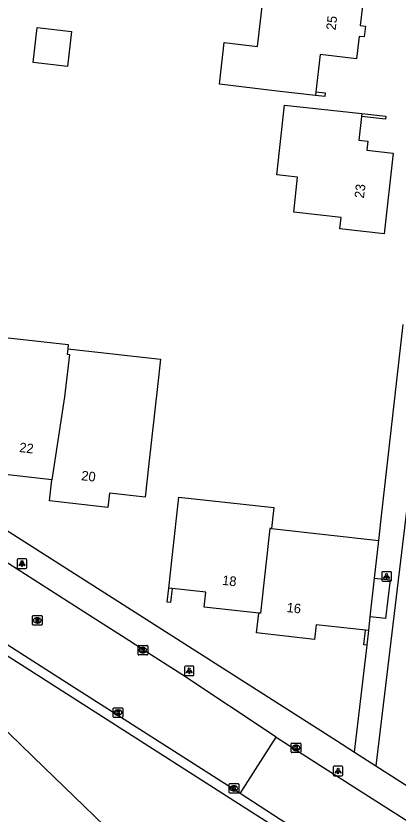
# Model space of a CAD drawing. Extents: x 162398 to 163643, y 386453 to 387397.
# Drawn here: x 162894.1 to 162934, y 386784.8 to 386868.4 of the extents above; entities that cross this region are included whole.
import ezdxf

# ---------------------------------------------------------------- set-up
doc = ezdxf.new("R2010")
doc.units = 0
for name, color, linetype in [('IMGEO_Groenvoorziening', 7, 'Continuous'), ('IMGEO_Kolk', 7, 'Continuous'), ('IMGEO_Lichtpunt', 7, 'Continuous'), ('IMGEO_Muur', 7, 'Continuous'), ('IMGEO_Pand', 7, 'Continuous'), ('IMGEO_Pand_nummerreeks', 7, 'Continuous'), ('IMGEO_Rijbaan_lokaal_gesloten', 7, 'Continuous'), ('IMGEO_Rijbaan_lokaal_open', 7, 'Continuous'), ('IMGEO_Rioolput', 7, 'Continuous'), ('IMGEO_Voetpad_halfverhard', 7, 'Continuous'), ('IMGEO_Voetpad_open', 7, 'Continuous')]:
    doc.layers.add(name, color=color, linetype=linetype)

msp = doc.modelspace()

# ---------------------------------------------------------------- linework, layer by layer
at = {"layer": 'IMGEO_Groenvoorziening'}
msp.add_lwpolyline([(162888.467, 386797.979), (162896.996, 386789.723), (162906.458, 386780.564)], dxfattribs=at)
at = {"layer": 'IMGEO_Kolk'}
for p, q in [((162906.827, 386801.559), (162906.827, 386802.411)), ((162906.902, 386802.485), (162907.754, 386802.485)), ((162907.315, 386802.265), (162907.34, 386802.265)), ((162907.828, 386802.411), (162907.828, 386801.559)), ((162907.754, 386801.485), (162906.902, 386801.485)), ((162907.338, 386801.705), (162907.313, 386801.705)), ((162904.225, 386795.029), (162904.225, 386795.881)), ((162904.3, 386795.955), (162905.152, 386795.955)), ((162904.713, 386795.735), (162904.738, 386795.735)), ((162905.226, 386795.881), (162905.226, 386795.029)), ((162905.152, 386794.955), (162904.3, 386794.955)), ((162904.736, 386795.175), (162904.711, 386795.175)), ((162922.839, 386791.35), (162922.839, 386792.202)), ((162922.914, 386792.276), (162923.766, 386792.276)), ((162923.327, 386792.056), (162923.352, 386792.056)), ((162923.84, 386792.202), (162923.84, 386791.35)), ((162923.766, 386791.276), (162922.914, 386791.276)), ((162923.35, 386791.496), (162923.325, 386791.496)), ((162916.347, 386787.104), (162916.347, 386787.956)), ((162916.422, 386788.03), (162917.274, 386788.03)), ((162917.348, 386787.956), (162917.348, 386787.104)), ((162917.274, 386787.03), (162916.422, 386787.03)), ((162916.858, 386787.25), (162916.833, 386787.25)), ((162916.835, 386787.81), (162916.86, 386787.81))]:
    msp.add_line(p, q, dxfattribs=at)
for points in [[(162906.827, 386801.559), (162906.827, 386802.411)], [(162906.902, 386802.485), (162907.754, 386802.485)], [(162907.148, 386802.185), (162907.271, 386802.185), (162907.271, 386802.034), (162907.401, 386802.185), (162907.565, 386802.185), (162907.419, 386802.034), (162907.572, 386801.785), (162907.42, 386801.785), (162907.335, 386801.949), (162907.271, 386801.882), (162907.271, 386801.785), (162907.148, 386801.785), (162907.148, 386802.185)], [(162907.828, 386802.411), (162907.828, 386801.559)], [(162907.754, 386801.485), (162906.902, 386801.485)], [(162904.225, 386795.029), (162904.225, 386795.881)], [(162904.3, 386795.955), (162905.152, 386795.955)], [(162904.546, 386795.655), (162904.669, 386795.655), (162904.669, 386795.504), (162904.799, 386795.655), (162904.963, 386795.655), (162904.817, 386795.504), (162904.97, 386795.255), (162904.818, 386795.255), (162904.733, 386795.419), (162904.669, 386795.352), (162904.669, 386795.255), (162904.546, 386795.255), (162904.546, 386795.655)], [(162905.226, 386795.881), (162905.226, 386795.029)], [(162905.152, 386794.955), (162904.3, 386794.955)], [(162922.839, 386791.35), (162922.839, 386792.202)], [(162922.914, 386792.276), (162923.766, 386792.276)], [(162923.84, 386792.202), (162923.84, 386791.35)], [(162923.766, 386791.276), (162922.914, 386791.276)], [(162923.16, 386791.976), (162923.283, 386791.976), (162923.283, 386791.825), (162923.413, 386791.976), (162923.577, 386791.976), (162923.431, 386791.825), (162923.584, 386791.576), (162923.432, 386791.576), (162923.347, 386791.74), (162923.283, 386791.673), (162923.283, 386791.576), (162923.16, 386791.576), (162923.16, 386791.976)], [(162916.347, 386787.104), (162916.347, 386787.956)], [(162916.422, 386788.03), (162917.274, 386788.03)], [(162917.348, 386787.956), (162917.348, 386787.104)], [(162917.274, 386787.03), (162916.422, 386787.03)], [(162916.668, 386787.73), (162916.791, 386787.73), (162916.791, 386787.579), (162916.921, 386787.73), (162917.085, 386787.73), (162916.939, 386787.579), (162917.092, 386787.33), (162916.94, 386787.33), (162916.855, 386787.494), (162916.791, 386787.427), (162916.791, 386787.33), (162916.668, 386787.33), (162916.668, 386787.73)]]:
    msp.add_lwpolyline(points, dxfattribs=at)
for centre, start, end in [((162906.904, 386802.409), 91.55205, 178.44795), ((162906.904, 386802.409), 91.55205, 178.44795), ((162907.752, 386802.409), 1.55205, 88.44795), ((162907.752, 386802.409), 1.55205, 88.44795), ((162906.904, 386801.561), 181.55205, 268.44795), ((162906.904, 386801.561), 181.55205, 268.44795), ((162907.752, 386801.561), 271.55205, 358.44795), ((162907.752, 386801.561), 271.55205, 358.44795), ((162904.302, 386795.879), 91.55205, 178.44795), ((162904.302, 386795.879), 91.55205, 178.44795), ((162905.15, 386795.879), 1.55205, 88.44795), ((162905.15, 386795.879), 1.55205, 88.44795), ((162904.302, 386795.031), 181.55205, 268.44795), ((162904.302, 386795.031), 181.55205, 268.44795), ((162905.15, 386795.031), 271.55205, 358.44795), ((162905.15, 386795.031), 271.55205, 358.44795), ((162922.916, 386792.2), 91.55205, 178.44795), ((162922.916, 386792.2), 91.55205, 178.44795), ((162923.764, 386792.2), 1.55205, 88.44795), ((162923.764, 386792.2), 1.55205, 88.44795), ((162922.916, 386791.352), 181.55205, 268.44795), ((162922.916, 386791.352), 181.55205, 268.44795), ((162923.764, 386791.352), 271.55205, 358.44795), ((162923.764, 386791.352), 271.55205, 358.44795), ((162916.424, 386787.954), 91.55205, 178.44795), ((162916.424, 386787.954), 91.55205, 178.44795), ((162917.272, 386787.954), 1.55205, 88.44795), ((162917.272, 386787.954), 1.55205, 88.44795), ((162916.424, 386787.106), 181.55205, 268.44795), ((162916.424, 386787.106), 181.55205, 268.44795), ((162917.272, 386787.106), 271.55205, 358.44795), ((162917.272, 386787.106), 271.55205, 358.44795)]:
    msp.add_arc(centre, 0.0765, start, end, dxfattribs=at)
for centre, major_axis, ratio, start_param, end_param in [((162907.314, 386801.985), (-0.387, 0.002), 0.722429, 4.712389, 7.853982), ((162907.339, 386801.985), (-0.39, 0.002), 0.717154, 1.570796, 4.712389), ((162904.712, 386795.455), (-0.387, 0.002), 0.722429, 4.712389, 7.853982), ((162904.737, 386795.455), (-0.39, 0.002), 0.717154, 1.570796, 4.712389), ((162923.326, 386791.776), (-0.387, 0.002), 0.722429, 4.712389, 7.853982), ((162923.351, 386791.776), (-0.39, 0.002), 0.717154, 1.570796, 4.712389), ((162916.834, 386787.53), (-0.387, 0.002), 0.722429, 4.712389, 7.853982), ((162916.859, 386787.53), (-0.39, 0.002), 0.717154, 1.570796, 4.712389)]:
    msp.add_ellipse(centre, major_axis=major_axis, ratio=ratio, start_param=start_param, end_param=end_param, dxfattribs=at)
at = {"layer": 'IMGEO_Lichtpunt'}
for p, q in [((162894.19, 386811.453), (162894.19, 386810.646)), ((162894.19, 386811.453), (162894.19, 386810.646)), ((162895.092, 386811.548), (162894.284, 386811.548)), ((162895.092, 386811.548), (162894.284, 386811.548)), ((162895.186, 386810.646), (162895.186, 386811.453)), ((162895.186, 386810.646), (162895.186, 386811.453)), ((162894.284, 386810.552), (162895.092, 386810.552)), ((162894.284, 386810.552), (162895.092, 386810.552)), ((162932.313, 386810.109), (162932.313, 386809.302)), ((162932.313, 386810.109), (162932.313, 386809.302)), ((162933.215, 386810.204), (162932.407, 386810.204)), ((162933.215, 386810.204), (162932.407, 386810.204)), ((162933.309, 386809.302), (162933.309, 386810.109)), ((162933.309, 386809.302), (162933.309, 386810.109)), ((162932.407, 386809.208), (162933.215, 386809.208)), ((162932.407, 386809.208), (162933.215, 386809.208)), ((162911.674, 386800.228), (162911.674, 386799.421)), ((162911.674, 386800.228), (162911.674, 386799.421)), ((162912.576, 386800.323), (162911.768, 386800.323)), ((162912.576, 386800.323), (162911.768, 386800.323)), ((162912.67, 386799.421), (162912.67, 386800.228)), ((162912.67, 386799.421), (162912.67, 386800.228)), ((162911.768, 386799.327), (162912.576, 386799.327)), ((162911.768, 386799.327), (162912.576, 386799.327)), ((162927.239, 386789.748), (162927.239, 386788.941)), ((162927.239, 386789.748), (162927.239, 386788.941)), ((162928.141, 386789.843), (162927.333, 386789.843)), ((162928.141, 386789.843), (162927.333, 386789.843)), ((162928.235, 386788.941), (162928.235, 386789.748)), ((162928.235, 386788.941), (162928.235, 386789.748)), ((162927.333, 386788.847), (162928.141, 386788.847)), ((162927.333, 386788.847), (162928.141, 386788.847))]:
    msp.add_line(p, q, dxfattribs=at)
for points in [[(162894.564, 386811.117), (162894.603, 386811.089), (162894.415, 386810.827), (162894.377, 386810.854), (162894.564, 386811.117)], [(162894.666, 386811.069), (162894.713, 386811.069), (162894.713, 386810.747), (162894.666, 386810.747), (162894.666, 386811.069)], [(162894.776, 386811.089), (162894.814, 386811.116), (162895.001, 386810.854), (162894.962, 386810.826), (162894.776, 386811.089)], [(162932.687, 386809.773), (162932.726, 386809.745), (162932.538, 386809.483), (162932.5, 386809.51), (162932.687, 386809.773)], [(162932.789, 386809.725), (162932.836, 386809.725), (162932.836, 386809.403), (162932.789, 386809.403), (162932.789, 386809.725)], [(162932.899, 386809.745), (162932.937, 386809.772), (162933.124, 386809.51), (162933.085, 386809.482), (162932.899, 386809.745)], [(162912.048, 386799.892), (162912.087, 386799.864), (162911.899, 386799.602), (162911.861, 386799.629), (162912.048, 386799.892)], [(162912.15, 386799.844), (162912.197, 386799.844), (162912.197, 386799.522), (162912.15, 386799.522), (162912.15, 386799.844)], [(162912.26, 386799.864), (162912.298, 386799.891), (162912.485, 386799.629), (162912.446, 386799.601), (162912.26, 386799.864)], [(162927.613, 386789.412), (162927.652, 386789.384), (162927.464, 386789.122), (162927.426, 386789.149), (162927.613, 386789.412)], [(162927.715, 386789.364), (162927.762, 386789.364), (162927.762, 386789.042), (162927.715, 386789.042), (162927.715, 386789.364)], [(162927.825, 386789.384), (162927.863, 386789.411), (162928.05, 386789.149), (162928.011, 386789.121), (162927.825, 386789.384)]]:
    msp.add_lwpolyline(points, dxfattribs=at)
for centre in [(162894.689, 386811.251), (162932.812, 386809.907), (162912.173, 386800.026), (162927.738, 386789.546)]:
    msp.add_circle(centre, 0.0994, dxfattribs=at)
for centre, start, end in [((162894.284, 386811.453), 90, 180), ((162894.284, 386811.453), 90, 180), ((162895.092, 386811.453), 0, 90), ((162895.092, 386811.453), 0, 90), ((162894.284, 386810.646), 180, 270), ((162894.284, 386810.646), 180, 270), ((162895.092, 386810.646), 270, 0), ((162895.092, 386810.646), 270, 360), ((162932.407, 386810.109), 90, 180), ((162932.407, 386810.109), 90, 180), ((162933.215, 386810.109), 0, 90), ((162933.215, 386810.109), 0, 90), ((162932.407, 386809.302), 180, 270), ((162932.407, 386809.302), 180, 270), ((162933.215, 386809.302), 270, 0), ((162933.215, 386809.302), 270, 360), ((162911.768, 386800.228), 90, 180), ((162911.768, 386800.228), 90, 180), ((162912.576, 386800.228), 0, 90), ((162912.576, 386800.228), 0, 90), ((162911.768, 386799.421), 180, 270), ((162911.768, 386799.421), 180, 270), ((162912.576, 386799.421), 270, 0), ((162912.576, 386799.421), 270, 360), ((162927.333, 386789.748), 90, 180), ((162927.333, 386789.748), 90, 180), ((162928.141, 386789.748), 0, 90), ((162928.141, 386789.748), 0, 90), ((162927.333, 386788.941), 180, 270), ((162927.333, 386788.941), 180, 270), ((162928.141, 386788.941), 270, 0), ((162928.141, 386788.941), 270, 360)]:
    msp.add_arc(centre, 0.0946, start, end, dxfattribs=at)
at = {"layer": 'IMGEO_Muur'}
for points in [[(162925.412, 386860.425), (162926.387, 386860.311), (162926.34, 386859.915), (162925.366, 386860.029)], [(162930.225, 386858.139), (162932.741, 386857.861), (162932.706, 386857.544), (162930.19, 386857.823)], [(162910.377, 386808.442), (162910.215, 386806.976), (162909.876, 386807.013), (162910.038, 386808.48)], [(162930.77, 386802.52), (162930.422, 386802.558), (162930.591, 386804.083)], [(162930.77, 386802.52), (162930.939, 386804.044)]]:
    msp.add_lwpolyline(points, dxfattribs=at)
at = {"layer": 'IMGEO_Pand'}
for points in [[(162925.366, 386860.029), (162921.374, 386860.496), (162915.322, 386861.203), (162915.832, 386865.563), (162919.313, 386865.156), (162920.122, 386872.077)], [(162930.47, 386870.867), (162930.058, 386867.348), (162930.587, 386867.286), (162930.455, 386866.158), (162929.95, 386866.217), (162929.675, 386863.861), (162925.866, 386864.307), (162925.412, 386860.425)], [(162899.446, 386863.055), (162895.86, 386863.474), (162896.289, 386867.141), (162899.875, 386866.721), (162899.446, 386863.055)], [(162925.412, 386860.425), (162925.366, 386860.029)], [(162930.19, 386857.823), (162929.915, 386855.341), (162930.849, 386855.238), (162930.747, 386854.317), (162933.503, 386854.012), (162932.567, 386845.552), (162927.934, 386846.065), (162928.067, 386847.262), (162923.099, 386847.812), (162923.505, 386851.48), (162921.335, 386851.72), (162922.144, 386859.034), (162930.225, 386858.139)], [(162930.225, 386858.139), (162930.19, 386857.823)], [(162888.182, 386835.233), (162899.525, 386833.979), (162899.469, 386833.51)], [(162899.469, 386833.51), (162909.173, 386832.438), (162908.855, 386829.571), (162907.947, 386821.509), (162907.551, 386817.991), (162903.83, 386818.41), (162903.663, 386816.925), (162897.579, 386817.61), (162897.825, 386819.806)], [(162899.469, 386833.51), (162899.403, 386832.955), (162899.665, 386832.923), (162899.136, 386828.498), (162897.825, 386819.806)], [(162897.825, 386819.806), (162891.993, 386820.462), (162892.115, 386821.546), (162889.77, 386821.81), (162890.052, 386824.706), (162888.662, 386824.861), (162888.77, 386825.817), (162888.982, 386827.753), (162887.353, 386827.938), (162887.794, 386831.823)], [(162910.038, 386808.48), (162910.426, 386811.983), (162911.095, 386818.015), (162921.036, 386816.919), (162920.792, 386814.707)], [(162920.792, 386814.707), (162920.611, 386814.727), (162919.628, 386805.847), (162919.448, 386805.867)], [(162920.792, 386814.707), (162931.981, 386813.464)], [(162931.547, 386809.54), (162931.981, 386813.464)], [(162931.096, 386805.462), (162931.547, 386809.54)], [(162910.377, 386808.442), (162910.038, 386808.48)], [(162919.448, 386805.867), (162913.726, 386806.5), (162913.898, 386808.052), (162910.377, 386808.442)], [(162930.591, 386804.083), (162925.453, 386804.652), (162925.284, 386803.121), (162919.218, 386803.792), (162919.448, 386805.867)], [(162930.939, 386804.044), (162931.096, 386805.462)], [(162930.939, 386804.044), (162930.591, 386804.083)]]:
    msp.add_lwpolyline(points, dxfattribs=at)
at = {"layer": 'IMGEO_Rijbaan_lokaal_gesloten'}
for points in [[(162921.27, 386792.885), (162911.388, 386799.447), (162907.86, 386801.705), (162905.861, 386802.985), (162902.023, 386805.442), (162890.676, 386812.706), (162886.808, 386815.182), (162886.53, 386815.36), (162882.74, 386817.786), (162867.902, 386827.281), (162860.051, 386832.308), (162848.756, 386839.342), (162845.646, 386841.341)], [(162917.506, 386787.003), (162898.932, 386798.851), (162845.572, 386833.043), (162841.825, 386835.446)]]:
    msp.add_lwpolyline(points, dxfattribs=at)
at = {"layer": 'IMGEO_Rijbaan_lokaal_open'}
for points in [[(162917.506, 386787.003), (162921.27, 386792.885)], [(162921.27, 386792.885), (162925.845, 386789.964), (162944.171, 386778.263)], [(162924.479, 386782.454), (162917.506, 386787.003)]]:
    msp.add_lwpolyline(points, dxfattribs=at)
at = {"layer": 'IMGEO_Rioolput'}
for p, q in [((162895.786, 386804.683), (162895.786, 386805.535)), ((162895.861, 386805.609), (162896.713, 386805.609)), ((162896.274, 386805.389), (162896.299, 386805.389)), ((162896.787, 386805.535), (162896.787, 386804.683)), ((162896.713, 386804.609), (162895.861, 386804.609)), ((162896.297, 386804.829), (162896.272, 386804.829))]:
    msp.add_line(p, q, dxfattribs=at)
for points in [[(162895.786, 386804.683), (162895.786, 386805.535)], [(162895.861, 386805.609), (162896.713, 386805.609)], [(162896.787, 386805.535), (162896.787, 386804.683)], [(162896.713, 386804.609), (162895.861, 386804.609)], [(162896.375, 386805.307), (162896.123, 386805.309), (162896.123, 386804.909)], [(162896.123, 386804.909), (162896.247, 386804.909), (162896.247, 386805.071), (162896.258, 386805.071)], [(162896.301, 386805.228), (162896.247, 386805.228), (162896.247, 386805.147)], [(162896.247, 386805.147), (162896.299, 386805.147)], [(162896.305, 386805.042), (162896.376, 386804.909), (162896.516, 386804.909), (162896.451, 386805.035)]]:
    msp.add_lwpolyline(points, dxfattribs=at)
for centre, radius, start, end in [((162895.863, 386805.533), 0.0765, 91.55205, 178.44795), ((162895.863, 386805.533), 0.0765, 91.55205, 178.44795), ((162896.711, 386805.533), 0.0765, 1.55205, 88.44795), ((162896.711, 386805.533), 0.0765, 1.55205, 88.44795), ((162895.863, 386804.685), 0.0765, 181.55205, 268.44795), ((162895.863, 386804.685), 0.0765, 181.55205, 268.44795), ((162896.257, 386805.018), 0.0533, 26.02933, 88.69889), ((162896.283, 386805.336), 0.19, 274.7715, 282.96867), ((162896.307, 386805.132), 0.0964, 77.00612, 93.18647), ((162896.321, 386805.189), 0.0378, 276.66336, 79.67722), ((162896.374, 386805.197), 0.109, 350.36119, 89.41601), ((162896.372, 386805.197), 0.112, 277.58423, 350.98172), ((162896.356, 386804.982), 0.108, 29.51342, 73.79051), ((162896.711, 386804.685), 0.0765, 271.55205, 358.44795), ((162896.711, 386804.685), 0.0765, 271.55205, 358.44795)]:
    msp.add_arc(centre, radius, start, end, dxfattribs=at)
for centre, major_axis, ratio, start_param, end_param in [((162896.273, 386805.109), (-0.387, 0.002), 0.722429, 4.712389, 7.853982), ((162896.298, 386805.109), (-0.39, 0.002), 0.717154, 1.570796, 4.712389)]:
    msp.add_ellipse(centre, major_axis=major_axis, ratio=ratio, start_param=start_param, end_param=end_param, dxfattribs=at)
at = {"layer": 'IMGEO_Voetpad_halfverhard'}
for points in [[(162939.497, 386855.132), (162935.841, 386824.556), (162935.369, 386820.614), (162931.696, 386789.898)], [(162931.981, 386813.464), (162932.233, 386815.736), (162934.537, 386836.069)], [(162931.547, 386809.54), (162933.166, 386809.363), (162932.701, 386805.312), (162931.096, 386805.462)], [(162929.463, 386791.333), (162930.77, 386802.52)]]:
    msp.add_lwpolyline(points, dxfattribs=at)
at = {"layer": 'IMGEO_Voetpad_open'}
for points in [[(162843.159, 386846.34), (162850.458, 386841.705), (162927.565, 386792.549), (162929.463, 386791.333)], [(162921.931, 386780.625), (162920.296, 386781.648), (162921.36, 386783.32), (162917.334, 386785.902), (162841.484, 386834.437), (162838.888, 386836.107)], [(162929.463, 386791.333), (162931.696, 386789.898)], [(162931.696, 386789.898), (162994.075, 386750), (163000, 386746.21), (163010.632, 386739.479), (163010.94, 386739.303), (163011.262, 386739.156), (163011.596, 386739.037), (163011.94, 386738.949), (163012.29, 386738.893), (163012.643, 386738.867), (163012.998, 386738.873), (163013.35, 386738.911), (163013.698, 386738.981), (163014.038, 386739.081), (163014.368, 386739.211), (163014.685, 386739.37), (163014.944, 386739.528)]]:
    msp.add_lwpolyline(points, dxfattribs=at)

# ---------------------------------------------------------------- texts
at = {"layer": 'IMGEO_Pand_nummerreeks'}
for s, rotation, p in [('25', 83.52579, (162927.476, 386866.827)), ('23', 83.68622, (162930.439, 386849.238)), ('22', 353.58287, (162894.368, 386822.731)), ('20', 353.57714, (162900.853, 386819.778)), ('18', 353.68601, (162915.583, 386808.831)), ('16', 353.68601, (162922.326, 386805.984))]:
    msp.add_text(s, height=1, rotation=rotation, dxfattribs=at).set_placement(p)

doc.saveas('drawing.dxf')
